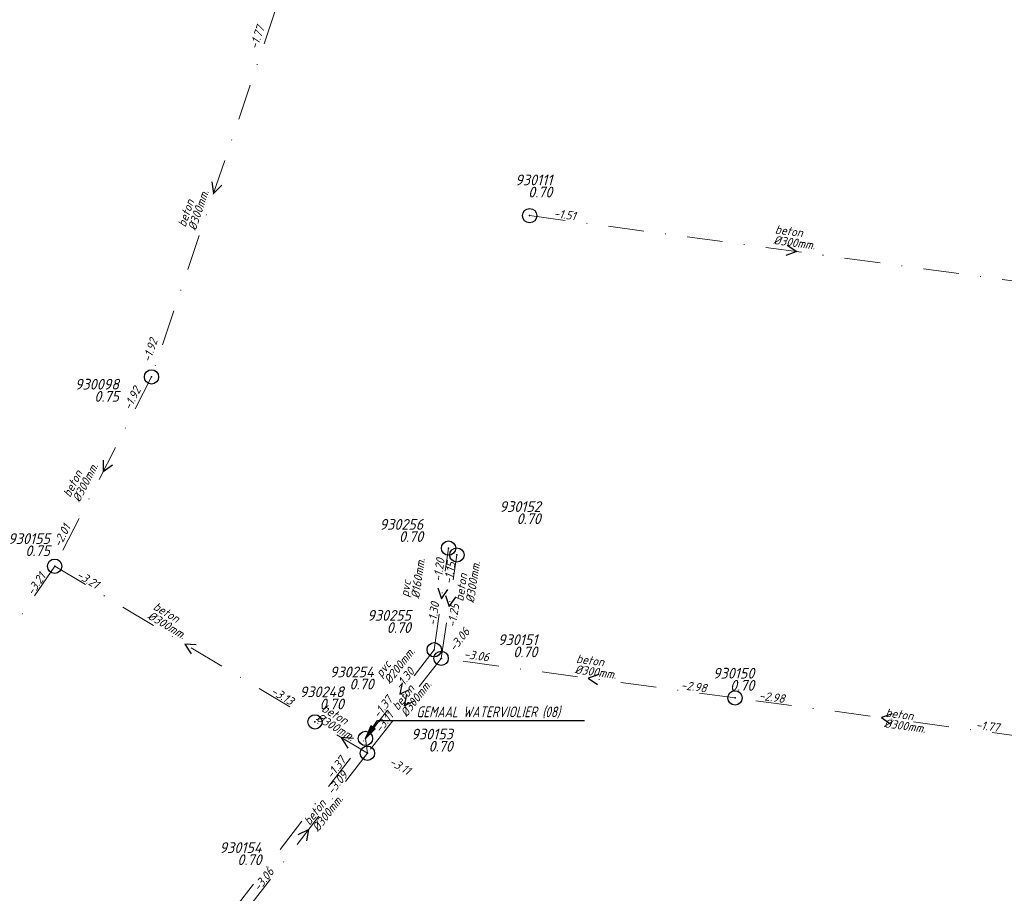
# Model space of a CAD drawing. Extents: x 148869 to 161638, y 453607 to 469810.
# Tile 697 of 1056: x 154091 to 154228, y 468210 to 468333. Entities that reach past the tile are written whole.
import ezdxf
from ezdxf.enums import TextEntityAlignment as Align
from ezdxf.lldxf.tags import DXFTag

# ---------------------------------------------------------------- set-up
doc = ezdxf.new("R2010")
doc.units = 0
doc.header["$PDMODE"] = 32
doc.header["$PDSIZE"] = 2
doc.linetypes.add('RI-VWA', pattern=[11, 5, -3, 0, -3])
doc.layers.get('0').update_dxf_attribs({"linetype": 'CONTINUOUS'})
for name, color, linetype in [('B-OI-AANPIJLING-niet meenemen', 252, 'CONTINUOUS'), ('B-OI-RI-BIJZONDERDERHEDEN-T18-niet meenemen', 252, 'CONTINUOUS'), ('B-OI-RI-BOB-T18-niet meenemen', 252, 'CONTINUOUS'), ('B-OI-RI-DIAMETER-T18-niet meenemen', 252, 'CONTINUOUS'), ('B-OI-RI-MATERIAAL-T18-niet meenemen', 252, 'CONTINUOUS'), ('B-OI-RI-STROOMRICHTING-S-niet meenemen', 252, 'CONTINUOUS'), ('B-OI-RI-VWA_PUTDEKSELHOOGTE-T25-niet meenemen', 252, 'CONTINUOUS'), ('gs dwa', 252, 'CONTINUOUS')]:
    doc.layers.add(name, color=color, linetype=linetype)
doc.layers.add('B-OI-RI-PERSLEIDING-G-niet meenemen', color=190, linetype='RI-PERS', lineweight=18)
doc.layers.add('B-OI-RI-VWA_TRANSPORTLEIDING-G-niet meenemen', color=252, linetype='RI-VWA', lineweight=18)
doc.styles.add('iso15', font='ISO.shx', dxfattribs={"oblique": 15})
doc.styles.add('NLCS-ISO-M750_CURSIEF', font='NLCS-ISO.ttf', dxfattribs={"oblique": 15})
tags = doc.linetypes.add('RI-PERS', pattern='A,7,-2,["P",Standard,S=1.8,R=0,X=-0.5,Y=-0.9],-2,7,-2,[102,NLCS.SHX,S=1,R=180,X=0,Y=0],-2', length=22).pattern_tags.tags
tags[6] = DXFTag(74, 10)

# ---------------------------------------------------------------- blocks, each defined once
blk = doc.blocks.new('ACMAP_ANN_TEMPLATE_diam')
at = {"color": 0, "linetype": 'ByBlock', "style": 'iso15', "oblique": 15}
blk.add_attdef('diam', (0.5, -1.3), '', height=1.2, dxfattribs=at)
blk = doc.blocks.new('ACMAP_ANN_TEMPLATE_mat')
at = {"color": 0, "linetype": 'ByBlock', "style": 'iso15', "oblique": 15}
blk.add_attdef('mat', (0.5, 0.2), '', height=1.2, dxfattribs=at)
blk = doc.blocks.new('ACMAP_ANN_TEMPLATE_nap-l')
at = {"color": 0, "linetype": 'ByBlock', "style": 'iso15', "oblique": 15}
blk.add_attdef('nap-l', (3.3, 0.2), '', height=1.2, dxfattribs=at)
blk = doc.blocks.new('ACMAP_ANN_TEMPLATE_nap-r')
at = {"color": 0, "linetype": 'ByBlock', "style": 'iso15', "oblique": 15}
blk.add_attdef('nap-r', text='', height=1.2, dxfattribs=at).set_placement((-4.1, 0.2), align=Align.RIGHT)
blk = doc.blocks.new('ACMAP_ANN_TEMPLATE_puth-dwa')
at = {"color": 0, "linetype": 'ByBlock', "style": 'iso15', "oblique": 15}
blk.add_attdef('puth-dwa', text='', height=1.5, dxfattribs=at).set_placement((2.7, 1), align=Align.RIGHT)
blk = doc.blocks.new('ACMAP_ANN_TEMPLATE_putnr-dwa')
at = {"color": 0, "linetype": 'ByBlock', "style": 'iso15', "oblique": 15}
blk.add_attdef('putnr-dwa', text='', height=1.5, dxfattribs=at).set_placement((2.7, 2.7), align=Align.RIGHT)

msp = doc.modelspace()

# ---------------------------------------------------------------- linework, layer by layer
at = {"layer": 'B-OI-AANPIJLING-niet meenemen', "flags": 128}
msp.add_lwpolyline([(154139.2, 468232.1), (154140.56, 468233.44), (154139.93, 468233.87), (154139.2, 468232.1), (154140.03, 468233.8), (154140.14, 468233.73), (154139.2, 468232.1), (154140.35, 468233.59), (154140.46, 468233.51), (154139.2, 468232.1), (154140.88, 468234.61), (154169.8, 468234.61)], dxfattribs=at)
at = {"layer": 'B-OI-RI-PERSLEIDING-G-niet meenemen'}
msp.add_line((154139.47, 468230.04), (154139.2, 468232.1), dxfattribs=at)
at = {"layer": 'B-OI-RI-STROOMRICHTING-S-niet meenemen'}
for points in [[(154117.75, 468309.87), (154117.98, 468308.28), (154119.12, 468309.41)], [(154198.11, 468301.04), (154199.44, 468300.14), (154197.92, 468299.61)], [(154102.56, 468271.01), (154102.55, 468269.4), (154103.85, 468270.35)], [(154149.29, 468253.13), (154149.8, 468251.6), (154150.71, 468252.93)], [(154150.37, 468252.06), (154150.87, 468250.53), (154151.8, 468251.84)], [(154115.57, 468245.17), (154113.97, 468245.29), (154114.83, 468243.94)], [(154144.31, 468239.88), (154144, 468238.3), (154145.45, 468239)], [(154171.82, 468241.06), (154170.29, 468240.54), (154171.63, 468239.63)], [(154144.93, 468238.25), (154144.62, 468236.67), (154146.07, 468237.37)], [(154212.78, 468235.54), (154211.26, 468235.02), (154212.59, 468234.11)], [(154137.54, 468232.1), (154135.8, 468232.23), (154136.74, 468230.76)], [(154129.8, 468218.66), (154131.25, 468219.36), (154130.94, 468217.78)]]:
    msp.add_lwpolyline(points, dxfattribs=at)
at = {"layer": 'B-OI-RI-VWA_TRANSPORTLEIDING-G-niet meenemen'}
for p, q in [((154126.64, 468333.92), (154109.31, 468282.63)), ((154162.13, 468305.17), (154236.75, 468295.1)), ((154109.31, 468282.63), (154095.79, 468256.17)), ((154148.8, 468244.5), (154150.8, 468258.7)), ((154149.77, 468243.3), (154151.97, 468257.75)), ((154095.79, 468256.17), (154068.97, 468216.79)), ((154095.79, 468256.17), (154132.14, 468234.42)), ((154139.2, 468232.1), (154148.8, 468244.5)), ((154149.77, 468243.3), (154139.47, 468230.04)), ((154190.82, 468237.77), (154149.77, 468243.3)), ((154231.7, 468232.26), (154190.82, 468237.77)), ((154139.47, 468230.04), (154132.14, 468234.42)), ((154100.2, 468181.4), (154139.2, 468232.1)), ((154139.47, 468230.04), (154123.03, 468208.69))]:
    msp.add_line(p, q, dxfattribs=at)
at = {"layer": 'gs dwa'}
for p in [(154162.13, 468305.17), (154109.31, 468282.63), (154150.8, 468258.7), (154151.97, 468257.75), (154095.79, 468256.17), (154148.8, 468244.5), (154149.77, 468243.3), (154190.82, 468237.77), (154132.14, 468234.42), (154139.2, 468232.1), (154139.2, 468232.1), (154139.47, 468230.04), (154139.47, 468230.04)]:
    msp.add_point(p, dxfattribs=at)

# ---------------------------------------------------------------- block references
at = {"layer": 'B-OI-RI-BOB-T18-niet meenemen'}
ref = msp.add_blockref('ACMAP_ANN_TEMPLATE_nap-l', (154123.22, 468325.13), dxfattribs=dict(at, rotation=71.33078235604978))
ref.add_attrib('nap-l', '-1.77', (154124.09, 468328.32), dxfattribs={"layer": '0', "color": 0, "linetype": 'ByBlock', "height": 1.2, "rotation": 71.3308, "style": 'NLCS-ISO-M750_CURSIEF', "oblique": 15})
ref = msp.add_blockref('ACMAP_ANN_TEMPLATE_nap-l', (154162.13, 468305.17), dxfattribs=dict(at, rotation=352.3143423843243))
ref.add_attrib('nap-l', '-1.51', (154165.43, 468304.93), dxfattribs={"layer": '0', "color": 0, "linetype": 'ByBlock', "height": 1.2, "rotation": 352.3143, "style": 'NLCS-ISO-M750_CURSIEF', "oblique": 15})
ref = msp.add_blockref('ACMAP_ANN_TEMPLATE_nap-r', (154111.7, 468291.56), dxfattribs=dict(at, rotation=71.33078235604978))
ref.add_attrib('nap-r', '-1.92', dxfattribs={"layer": '0', "color": 0, "linetype": 'ByBlock', "height": 1.2, "rotation": 71.3308, "style": 'NLCS-ISO-M750_CURSIEF', "oblique": 15}).set_placement((154110.2, 468287.74), align=Align.RIGHT)
ref = msp.add_blockref('ACMAP_ANN_TEMPLATE_nap-l', (154105.04, 468274.86), dxfattribs=dict(at, rotation=62.93478765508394))
ref.add_attrib('nap-l', '-1.92', (154106.37, 468277.88), dxfattribs={"layer": '0', "color": 0, "linetype": 'ByBlock', "height": 1.2, "rotation": 62.9348, "style": 'NLCS-ISO-M750_CURSIEF', "oblique": 15})
ref = msp.add_blockref('ACMAP_ANN_TEMPLATE_nap-r', (154100.1, 468265.19), dxfattribs=dict(at, rotation=62.93478765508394))
ref.add_attrib('nap-r', '-2.01', dxfattribs={"layer": '0', "color": 0, "linetype": 'ByBlock', "height": 1.2, "rotation": 62.9348, "style": 'NLCS-ISO-M750_CURSIEF', "oblique": 15}).set_placement((154098.05, 468261.63), align=Align.RIGHT)
ref = msp.add_blockref('ACMAP_ANN_TEMPLATE_nap-r', (154151.04, 468261.22), dxfattribs=dict(at, rotation=81.98290692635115))
ref.add_attrib('nap-r', '-1.20', dxfattribs={"layer": '0', "color": 0, "linetype": 'ByBlock', "height": 1.2, "rotation": 81.9829, "style": 'NLCS-ISO-M750_CURSIEF', "oblique": 15}).set_placement((154150.27, 468257.18), align=Align.RIGHT)
ref = msp.add_blockref('ACMAP_ANN_TEMPLATE_nap-r', (154152.59, 468260.69), dxfattribs=dict(at, rotation=81.34324590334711))
ref.add_attrib('nap-r', '-1.15', dxfattribs={"layer": '0', "color": 0, "linetype": 'ByBlock', "height": 1.2, "rotation": 81.3432, "style": 'NLCS-ISO-M750_CURSIEF', "oblique": 15}).set_placement((154151.77, 468256.67), align=Align.RIGHT)
ref = msp.add_blockref('ACMAP_ANN_TEMPLATE_nap-l', (154091.07, 468249.16), dxfattribs=dict(at, rotation=55.74293022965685))
ref.add_attrib('nap-l', '-3.21', (154092.76, 468252), dxfattribs={"layer": '0', "color": 0, "linetype": 'ByBlock', "height": 1.2, "rotation": 55.7429, "style": 'NLCS-ISO-M750_CURSIEF', "oblique": 15})
ref = msp.add_blockref('ACMAP_ANN_TEMPLATE_nap-l', (154095.79, 468256.17), dxfattribs=dict(at, rotation=329.1058334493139))
ref.add_attrib('nap-l', '-3.21', (154098.72, 468254.65), dxfattribs={"layer": '0', "color": 0, "linetype": 'ByBlock', "height": 1.2, "rotation": 329.1058, "style": 'NLCS-ISO-M750_CURSIEF', "oblique": 15})
ref = msp.add_blockref('ACMAP_ANN_TEMPLATE_nap-l', (154148.8, 468244.5), dxfattribs=dict(at, rotation=81.98290692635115))
ref.add_attrib('nap-l', '-1.30', (154149.06, 468247.8), dxfattribs={"layer": '0', "color": 0, "linetype": 'ByBlock', "height": 1.2, "rotation": 81.9829, "style": 'NLCS-ISO-M750_CURSIEF', "oblique": 15})
ref = msp.add_blockref('ACMAP_ANN_TEMPLATE_nap-l', (154151.51, 468244.26), dxfattribs=dict(at, rotation=81.34324590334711))
ref.add_attrib('nap-l', '-1.25', (154151.81, 468247.56), dxfattribs={"layer": '0', "color": 0, "linetype": 'ByBlock', "height": 1.2, "rotation": 81.3432, "style": 'NLCS-ISO-M750_CURSIEF', "oblique": 15})
ref = msp.add_blockref('ACMAP_ANN_TEMPLATE_nap-l', (154149.83, 468241.44), dxfattribs=dict(at, rotation=52.16093095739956))
ref.add_attrib('nap-l', '-3.06', (154151.69, 468244.17), dxfattribs={"layer": '0', "color": 0, "linetype": 'ByBlock', "height": 1.2, "rotation": 52.1609, "style": 'NLCS-ISO-M750_CURSIEF', "oblique": 15})
ref = msp.add_blockref('ACMAP_ANN_TEMPLATE_nap-r', (154160.42, 468242.12), dxfattribs=dict(at, rotation=352.327659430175))
ref.add_attrib('nap-r', '-3.06', dxfattribs={"layer": '0', "color": 0, "linetype": 'ByBlock', "height": 1.2, "rotation": 352.3277, "style": 'NLCS-ISO-M750_CURSIEF', "oblique": 15}).set_placement((154156.38, 468242.86), align=Align.RIGHT)
ref = msp.add_blockref('ACMAP_ANN_TEMPLATE_nap-r', (154148.8, 468244.5), dxfattribs=dict(at, rotation=52.25319461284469))
ref.add_attrib('nap-r', '-1.30', dxfattribs={"layer": '0', "color": 0, "linetype": 'ByBlock', "height": 1.2, "rotation": 52.2532, "style": 'NLCS-ISO-M750_CURSIEF', "oblique": 15}).set_placement((154146.13, 468241.38), align=Align.RIGHT)
ref = msp.add_blockref('ACMAP_ANN_TEMPLATE_nap-r', (154190.82, 468237.77), dxfattribs=dict(at, rotation=352.3236655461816))
ref.add_attrib('nap-r', '-2.98', dxfattribs={"layer": '0', "color": 0, "linetype": 'ByBlock', "height": 1.2, "rotation": 352.3237, "style": 'NLCS-ISO-M750_CURSIEF', "oblique": 15}).set_placement((154186.78, 468238.52), align=Align.RIGHT)
ref = msp.add_blockref('ACMAP_ANN_TEMPLATE_nap-r', (154132.14, 468234.42), dxfattribs=dict(at, rotation=329.1058334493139))
ref.add_attrib('nap-r', '-3.13', dxfattribs={"layer": '0', "color": 0, "linetype": 'ByBlock', "height": 1.2, "rotation": 329.1058, "style": 'NLCS-ISO-M750_CURSIEF', "oblique": 15}).set_placement((154128.72, 468236.7), align=Align.RIGHT)
ref = msp.add_blockref('ACMAP_ANN_TEMPLATE_nap-r', (154132.14, 468234.42), dxfattribs=dict(at, rotation=329.1398107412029))
ref.add_attrib('nap-r', '-3.13', dxfattribs={"layer": '0', "color": 0, "linetype": 'ByBlock', "height": 1.2, "rotation": 329.1398, "style": 'NLCS-ISO-M750_CURSIEF', "oblique": 15}).set_placement((154128.72, 468236.69), align=Align.RIGHT)
ref = msp.add_blockref('ACMAP_ANN_TEMPLATE_nap-l', (154139.2, 468232.1), dxfattribs=dict(at, rotation=52.25319461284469))
ref.add_attrib('nap-l', '-1.37', (154141.06, 468234.83), dxfattribs={"layer": '0', "color": 0, "linetype": 'ByBlock', "height": 1.2, "rotation": 52.2532, "style": 'NLCS-ISO-M750_CURSIEF', "oblique": 15})
ref = msp.add_blockref('ACMAP_ANN_TEMPLATE_nap-l', (154190.82, 468237.77), dxfattribs=dict(at, rotation=352.327659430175))
ref.add_attrib('nap-l', '-2.98', (154194.12, 468237.53), dxfattribs={"layer": '0', "color": 0, "linetype": 'ByBlock', "height": 1.2, "rotation": 352.3277, "style": 'NLCS-ISO-M750_CURSIEF', "oblique": 15})
ref = msp.add_blockref('ACMAP_ANN_TEMPLATE_nap-l', (154139.47, 468230.04), dxfattribs=dict(at, rotation=52.40288648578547))
ref.add_attrib('nap-l', '-3.11', (154141.32, 468232.78), dxfattribs={"layer": '0', "color": 0, "linetype": 'ByBlock', "height": 1.2, "rotation": 52.4029, "style": 'NLCS-ISO-M750_CURSIEF', "oblique": 15})
ref = msp.add_blockref('ACMAP_ANN_TEMPLATE_nap-r', (154231.7, 468232.26), dxfattribs=dict(at, rotation=352.3176246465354))
ref.add_attrib('nap-r', '-1.77', dxfattribs={"layer": '0', "color": 0, "linetype": 'ByBlock', "height": 1.2, "rotation": 352.3176, "style": 'NLCS-ISO-M750_CURSIEF', "oblique": 15}).set_placement((154227.66, 468233.01), align=Align.RIGHT)
ref = msp.add_blockref('ACMAP_ANN_TEMPLATE_nap-r', (154139.2, 468232.1), dxfattribs=dict(at, rotation=52.43140797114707))
ref.add_attrib('nap-r', '-1.37', dxfattribs={"layer": '0', "color": 0, "linetype": 'ByBlock', "height": 1.2, "rotation": 52.4314, "style": 'NLCS-ISO-M750_CURSIEF', "oblique": 15}).set_placement((154136.54, 468228.97), align=Align.RIGHT)
ref = msp.add_blockref('ACMAP_ANN_TEMPLATE_nap-l', (154139.47, 468230.04), dxfattribs=dict(at, rotation=329.1398107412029))
ref.add_attrib('nap-l', '-3.11', (154142.41, 468228.52), dxfattribs={"layer": '0', "color": 0, "linetype": 'ByBlock', "height": 1.2, "rotation": 329.1398, "style": 'NLCS-ISO-M750_CURSIEF', "oblique": 15})
ref = msp.add_blockref('ACMAP_ANN_TEMPLATE_nap-r', (154139.47, 468230.04), dxfattribs=dict(at, rotation=52.16093095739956))
ref.add_attrib('nap-r', '-3.09', dxfattribs={"layer": '0', "color": 0, "linetype": 'ByBlock', "height": 1.2, "rotation": 52.1609, "style": 'NLCS-ISO-M750_CURSIEF', "oblique": 15}).set_placement((154136.8, 468226.92), align=Align.RIGHT)
ref = msp.add_blockref('ACMAP_ANN_TEMPLATE_nap-r', (154129.16, 468216.57), dxfattribs=dict(at, rotation=52.40288648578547))
ref.add_attrib('nap-r', '-3.06', dxfattribs={"layer": '0', "color": 0, "linetype": 'ByBlock', "height": 1.2, "rotation": 52.4029, "style": 'NLCS-ISO-M750_CURSIEF', "oblique": 15}).set_placement((154126.5, 468213.44), align=Align.RIGHT)
at = {"layer": 'B-OI-RI-DIAMETER-T18-niet meenemen'}
ref = msp.add_blockref('ACMAP_ANN_TEMPLATE_diam', (154114.08, 468302.93), dxfattribs=dict(at, rotation=71.33078235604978))
ref.add_attrib('diam', '%%c300mm.', (154115.48, 468302.99), dxfattribs={"layer": '0', "color": 0, "linetype": 'ByBlock', "height": 1.2, "rotation": 71.3308, "style": 'NLCS-ISO-M750_CURSIEF', "oblique": 15})
ref = msp.add_blockref('ACMAP_ANN_TEMPLATE_diam', (154195.83, 468302.56), dxfattribs=dict(at, rotation=352.3143423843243))
ref.add_attrib('diam', '%%c300mm.', (154196.15, 468301.2), dxfattribs={"layer": '0', "color": 0, "linetype": 'ByBlock', "height": 1.2, "rotation": 352.3143, "style": 'NLCS-ISO-M750_CURSIEF', "oblique": 15})
ref = msp.add_blockref('ACMAP_ANN_TEMPLATE_diam', (154097.88, 468265.17), dxfattribs=dict(at, rotation=62.93478765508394))
ref.add_attrib('diam', '%%c300mm.', (154099.26, 468265.02), dxfattribs={"layer": '0', "color": 0, "linetype": 'ByBlock', "height": 1.2, "rotation": 62.9348, "style": 'NLCS-ISO-M750_CURSIEF', "oblique": 15})
ref = msp.add_blockref('ACMAP_ANN_TEMPLATE_diam', (154145.36, 468251.28), dxfattribs=dict(at, rotation=81.98290692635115))
ref.add_attrib('diam', '%%c160mm.', (154146.72, 468251.6), dxfattribs={"layer": '0', "color": 0, "linetype": 'ByBlock', "height": 1.2, "rotation": 81.9829, "style": 'NLCS-ISO-M750_CURSIEF', "oblique": 15})
ref = msp.add_blockref('ACMAP_ANN_TEMPLATE_diam', (154152.99, 468250.67), dxfattribs=dict(at, rotation=81.34324590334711))
ref.add_attrib('diam', '%%c300mm.', (154154.35, 468250.97), dxfattribs={"layer": '0', "color": 0, "linetype": 'ByBlock', "height": 1.2, "rotation": 81.3432, "style": 'NLCS-ISO-M750_CURSIEF', "oblique": 15})
ref = msp.add_blockref('ACMAP_ANN_TEMPLATE_diam', (154108.9, 468250.3), dxfattribs=dict(at, rotation=329.1058334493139))
ref.add_attrib('diam', '%%c300mm.', (154108.66, 468248.93), dxfattribs={"layer": '0', "color": 0, "linetype": 'ByBlock', "height": 1.2, "rotation": 329.1058, "style": 'NLCS-ISO-M750_CURSIEF', "oblique": 15})
ref = msp.add_blockref('ACMAP_ANN_TEMPLATE_diam', (154141.29, 468240.03), dxfattribs=dict(at, rotation=52.25319461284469))
ref.add_attrib('diam', '%%c200mm.', (154142.63, 468239.63), dxfattribs={"layer": '0', "color": 0, "linetype": 'ByBlock', "height": 1.2, "rotation": 52.2532, "style": 'NLCS-ISO-M750_CURSIEF', "oblique": 15})
ref = msp.add_blockref('ACMAP_ANN_TEMPLATE_diam', (154168.05, 468242.56), dxfattribs=dict(at, rotation=352.327659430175))
ref.add_attrib('diam', '%%c300mm.', (154168.38, 468241.2), dxfattribs={"layer": '0', "color": 0, "linetype": 'ByBlock', "height": 1.2, "rotation": 352.3277, "style": 'NLCS-ISO-M750_CURSIEF', "oblique": 15})
ref = msp.add_blockref('ACMAP_ANN_TEMPLATE_diam', (154143.59, 468235.41), dxfattribs=dict(at, rotation=52.16093095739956))
ref.add_attrib('diam', '%%c300mm.', (154144.93, 468235.01), dxfattribs={"layer": '0', "color": 0, "linetype": 'ByBlock', "height": 1.2, "rotation": 52.1609, "style": 'NLCS-ISO-M750_CURSIEF', "oblique": 15})
ref = msp.add_blockref('ACMAP_ANN_TEMPLATE_diam', (154132.44, 468236.07), dxfattribs=dict(at, rotation=329.1398107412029))
ref.add_attrib('diam', '%%c300mm.', (154132.2, 468234.69), dxfattribs={"layer": '0', "color": 0, "linetype": 'ByBlock', "height": 1.2, "rotation": 329.1398, "style": 'NLCS-ISO-M750_CURSIEF', "oblique": 15})
ref = msp.add_blockref('ACMAP_ANN_TEMPLATE_diam', (154211.26, 468235.02), dxfattribs=dict(at, rotation=352.3236655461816))
ref.add_attrib('diam', '%%c300mm.', (154211.58, 468233.66), dxfattribs={"layer": '0', "color": 0, "linetype": 'ByBlock', "height": 1.2, "rotation": 352.3237, "style": 'NLCS-ISO-M750_CURSIEF', "oblique": 15})
ref = msp.add_blockref('ACMAP_ANN_TEMPLATE_diam', (154131.25, 468219.36), dxfattribs=dict(at, rotation=52.40288648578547))
ref.add_attrib('diam', '%%c300mm.', (154132.59, 468218.97), dxfattribs={"layer": '0', "color": 0, "linetype": 'ByBlock', "height": 1.2, "rotation": 52.4029, "style": 'NLCS-ISO-M750_CURSIEF', "oblique": 15})
at = {"layer": 'B-OI-RI-MATERIAAL-T18-niet meenemen'}
ref = msp.add_blockref('ACMAP_ANN_TEMPLATE_mat', (154114.08, 468302.93), dxfattribs=dict(at, rotation=71.33078235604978))
ref.add_attrib('mat', 'beton', (154114.05, 468303.47), dxfattribs={"layer": '0', "color": 0, "linetype": 'ByBlock', "height": 1.2, "rotation": 71.3308, "style": 'NLCS-ISO-M750_CURSIEF', "oblique": 15})
ref = msp.add_blockref('ACMAP_ANN_TEMPLATE_mat', (154195.83, 468302.56), dxfattribs=dict(at, rotation=352.3143423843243))
ref.add_attrib('mat', 'beton', (154196.35, 468302.69), dxfattribs={"layer": '0', "color": 0, "linetype": 'ByBlock', "height": 1.2, "rotation": 352.3143, "style": 'NLCS-ISO-M750_CURSIEF', "oblique": 15})
ref = msp.add_blockref('ACMAP_ANN_TEMPLATE_mat', (154097.88, 468265.17), dxfattribs=dict(at, rotation=62.93478765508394))
ref.add_attrib('mat', 'beton', (154097.93, 468265.71), dxfattribs={"layer": '0', "color": 0, "linetype": 'ByBlock', "height": 1.2, "rotation": 62.9348, "style": 'NLCS-ISO-M750_CURSIEF', "oblique": 15})
ref = msp.add_blockref('ACMAP_ANN_TEMPLATE_mat', (154152.99, 468250.67), dxfattribs=dict(at, rotation=81.34324590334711))
ref.add_attrib('mat', 'beton', (154152.86, 468251.2), dxfattribs={"layer": '0', "color": 0, "linetype": 'ByBlock', "height": 1.2, "rotation": 81.3432, "style": 'NLCS-ISO-M750_CURSIEF', "oblique": 15})
ref = msp.add_blockref('ACMAP_ANN_TEMPLATE_mat', (154145.36, 468251.28), dxfattribs=dict(at, rotation=81.98290692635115))
ref.add_attrib('mat', 'pvc', (154145.23, 468251.81), dxfattribs={"layer": '0', "color": 0, "linetype": 'ByBlock', "height": 1.2, "rotation": 81.9829, "style": 'NLCS-ISO-M750_CURSIEF', "oblique": 15})
ref = msp.add_blockref('ACMAP_ANN_TEMPLATE_mat', (154108.9, 468250.3), dxfattribs=dict(at, rotation=329.1058334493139))
ref.add_attrib('mat', 'beton', (154109.43, 468250.22), dxfattribs={"layer": '0', "color": 0, "linetype": 'ByBlock', "height": 1.2, "rotation": 329.1058, "style": 'NLCS-ISO-M750_CURSIEF', "oblique": 15})
ref = msp.add_blockref('ACMAP_ANN_TEMPLATE_mat', (154168.05, 468242.56), dxfattribs=dict(at, rotation=352.327659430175))
ref.add_attrib('mat', 'beton', (154168.58, 468242.69), dxfattribs={"layer": '0', "color": 0, "linetype": 'ByBlock', "height": 1.2, "rotation": 352.3277, "style": 'NLCS-ISO-M750_CURSIEF', "oblique": 15})
ref = msp.add_blockref('ACMAP_ANN_TEMPLATE_mat', (154141.29, 468240.03), dxfattribs=dict(at, rotation=52.25319461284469))
ref.add_attrib('mat', 'pvc', (154141.44, 468240.55), dxfattribs={"layer": '0', "color": 0, "linetype": 'ByBlock', "height": 1.2, "rotation": 52.2532, "style": 'NLCS-ISO-M750_CURSIEF', "oblique": 15})
ref = msp.add_blockref('ACMAP_ANN_TEMPLATE_mat', (154143.59, 468235.41), dxfattribs=dict(at, rotation=52.16093095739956))
ref.add_attrib('mat', 'beton', (154143.74, 468235.93), dxfattribs={"layer": '0', "color": 0, "linetype": 'ByBlock', "height": 1.2, "rotation": 52.1609, "style": 'NLCS-ISO-M750_CURSIEF', "oblique": 15})
ref = msp.add_blockref('ACMAP_ANN_TEMPLATE_mat', (154132.44, 468236.07), dxfattribs=dict(at, rotation=329.1398107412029))
ref.add_attrib('mat', 'beton', (154132.97, 468235.98), dxfattribs={"layer": '0', "color": 0, "linetype": 'ByBlock', "height": 1.2, "rotation": 329.1398, "style": 'NLCS-ISO-M750_CURSIEF', "oblique": 15})
ref = msp.add_blockref('ACMAP_ANN_TEMPLATE_mat', (154211.26, 468235.02), dxfattribs=dict(at, rotation=352.3236655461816))
ref.add_attrib('mat', 'beton', (154211.78, 468235.15), dxfattribs={"layer": '0', "color": 0, "linetype": 'ByBlock', "height": 1.2, "rotation": 352.3237, "style": 'NLCS-ISO-M750_CURSIEF', "oblique": 15})
ref = msp.add_blockref('ACMAP_ANN_TEMPLATE_mat', (154131.25, 468219.36), dxfattribs=dict(at, rotation=52.40288648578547))
ref.add_attrib('mat', 'beton', (154131.4, 468219.88), dxfattribs={"layer": '0', "color": 0, "linetype": 'ByBlock', "height": 1.2, "rotation": 52.4029, "style": 'NLCS-ISO-M750_CURSIEF', "oblique": 15})
at = {"layer": 'B-OI-RI-VWA_PUTDEKSELHOOGTE-T25-niet meenemen'}
ref = msp.add_blockref('ACMAP_ANN_TEMPLATE_putnr-dwa', (154162.61, 468306.71), dxfattribs=at)
ref.add_attrib('putnr-dwa', '930111', dxfattribs={"layer": '0', "color": 0, "linetype": 'ByBlock', "height": 1.5, "style": 'NLCS-ISO-M750_CURSIEF', "oblique": 15}).set_placement((154165.31, 468309.41), align=Align.RIGHT)
ref = msp.add_blockref('ACMAP_ANN_TEMPLATE_puth-dwa', (154162.61, 468306.71), dxfattribs=at)
ref.add_attrib('puth-dwa', '0.70', dxfattribs={"layer": '0', "color": 0, "linetype": 'ByBlock', "height": 1.5, "style": 'NLCS-ISO-M750_CURSIEF', "oblique": 15}).set_placement((154165.31, 468307.71), align=Align.RIGHT)
ref = msp.add_blockref('ACMAP_ANN_TEMPLATE_putnr-dwa', (154102.07, 468278.16), dxfattribs=at)
ref.add_attrib('putnr-dwa', '930098', dxfattribs={"layer": '0', "color": 0, "linetype": 'ByBlock', "height": 1.5, "style": 'NLCS-ISO-M750_CURSIEF', "oblique": 15}).set_placement((154104.77, 468280.86), align=Align.RIGHT)
ref = msp.add_blockref('ACMAP_ANN_TEMPLATE_puth-dwa', (154102.07, 468278.16), dxfattribs=at)
ref.add_attrib('puth-dwa', '0.75', dxfattribs={"layer": '0', "color": 0, "linetype": 'ByBlock', "height": 1.5, "style": 'NLCS-ISO-M750_CURSIEF', "oblique": 15}).set_placement((154104.77, 468279.16), align=Align.RIGHT)
ref = msp.add_blockref('ACMAP_ANN_TEMPLATE_putnr-dwa', (154160.99, 468261.06), dxfattribs=at)
ref.add_attrib('putnr-dwa', '930152', dxfattribs={"layer": '0', "color": 0, "linetype": 'ByBlock', "height": 1.5, "style": 'NLCS-ISO-M750_CURSIEF', "oblique": 15}).set_placement((154163.69, 468263.76), align=Align.RIGHT)
ref = msp.add_blockref('ACMAP_ANN_TEMPLATE_puth-dwa', (154160.99, 468261.06), dxfattribs=at)
ref.add_attrib('puth-dwa', '0.70', dxfattribs={"layer": '0', "color": 0, "linetype": 'ByBlock', "height": 1.5, "style": 'NLCS-ISO-M750_CURSIEF', "oblique": 15}).set_placement((154163.69, 468262.06), align=Align.RIGHT)
ref = msp.add_blockref('ACMAP_ANN_TEMPLATE_putnr-dwa', (154144.56, 468258.57), dxfattribs=at)
ref.add_attrib('putnr-dwa', '930256', dxfattribs={"layer": '0', "color": 0, "linetype": 'ByBlock', "height": 1.5, "style": 'NLCS-ISO-M750_CURSIEF', "oblique": 15}).set_placement((154147.26, 468261.27), align=Align.RIGHT)
ref = msp.add_blockref('ACMAP_ANN_TEMPLATE_putnr-dwa', (154092.43, 468256.58), dxfattribs=at)
ref.add_attrib('putnr-dwa', '930155', dxfattribs={"layer": '0', "color": 0, "linetype": 'ByBlock', "height": 1.5, "style": 'NLCS-ISO-M750_CURSIEF', "oblique": 15}).set_placement((154095.13, 468259.28), align=Align.RIGHT)
ref = msp.add_blockref('ACMAP_ANN_TEMPLATE_puth-dwa', (154144.56, 468258.57), dxfattribs=at)
ref.add_attrib('puth-dwa', '0.70', dxfattribs={"layer": '0', "color": 0, "linetype": 'ByBlock', "height": 1.5, "style": 'NLCS-ISO-M750_CURSIEF', "oblique": 15}).set_placement((154147.26, 468259.57), align=Align.RIGHT)
ref = msp.add_blockref('ACMAP_ANN_TEMPLATE_puth-dwa', (154092.43, 468256.58), dxfattribs=at)
ref.add_attrib('puth-dwa', '0.75', dxfattribs={"layer": '0', "color": 0, "linetype": 'ByBlock', "height": 1.5, "style": 'NLCS-ISO-M750_CURSIEF', "oblique": 15}).set_placement((154095.13, 468257.58), align=Align.RIGHT)
ref = msp.add_blockref('ACMAP_ANN_TEMPLATE_putnr-dwa', (154142.85, 468245.85), dxfattribs=at)
ref.add_attrib('putnr-dwa', '930255', dxfattribs={"layer": '0', "color": 0, "linetype": 'ByBlock', "height": 1.5, "style": 'NLCS-ISO-M750_CURSIEF', "oblique": 15}).set_placement((154145.55, 468248.55), align=Align.RIGHT)
ref = msp.add_blockref('ACMAP_ANN_TEMPLATE_puth-dwa', (154142.85, 468245.85), dxfattribs=at)
ref.add_attrib('puth-dwa', '0.70', dxfattribs={"layer": '0', "color": 0, "linetype": 'ByBlock', "height": 1.5, "style": 'NLCS-ISO-M750_CURSIEF', "oblique": 15}).set_placement((154145.55, 468246.85), align=Align.RIGHT)
ref = msp.add_blockref('ACMAP_ANN_TEMPLATE_putnr-dwa', (154160.52, 468242.45), dxfattribs=at)
ref.add_attrib('putnr-dwa', '930151', dxfattribs={"layer": '0', "color": 0, "linetype": 'ByBlock', "height": 1.5, "style": 'NLCS-ISO-M750_CURSIEF', "oblique": 15}).set_placement((154163.22, 468245.15), align=Align.RIGHT)
ref = msp.add_blockref('ACMAP_ANN_TEMPLATE_puth-dwa', (154160.52, 468242.45), dxfattribs=at)
ref.add_attrib('puth-dwa', '0.70', dxfattribs={"layer": '0', "color": 0, "linetype": 'ByBlock', "height": 1.5, "style": 'NLCS-ISO-M750_CURSIEF', "oblique": 15}).set_placement((154163.22, 468243.45), align=Align.RIGHT)
ref = msp.add_blockref('ACMAP_ANN_TEMPLATE_putnr-dwa', (154137.65, 468237.95), dxfattribs=at)
ref.add_attrib('putnr-dwa', '930254', dxfattribs={"layer": '0', "color": 0, "linetype": 'ByBlock', "height": 1.5, "style": 'NLCS-ISO-M750_CURSIEF', "oblique": 15}).set_placement((154140.35, 468240.65), align=Align.RIGHT)
ref = msp.add_blockref('ACMAP_ANN_TEMPLATE_putnr-dwa', (154190.82, 468237.77), dxfattribs=at)
ref.add_attrib('putnr-dwa', '930150', dxfattribs={"layer": '0', "color": 0, "linetype": 'ByBlock', "height": 1.5, "style": 'NLCS-ISO-M750_CURSIEF', "oblique": 15}).set_placement((154193.52, 468240.47), align=Align.RIGHT)
ref = msp.add_blockref('ACMAP_ANN_TEMPLATE_puth-dwa', (154137.65, 468237.95), dxfattribs=at)
ref.add_attrib('puth-dwa', '0.70', dxfattribs={"layer": '0', "color": 0, "linetype": 'ByBlock', "height": 1.5, "style": 'NLCS-ISO-M750_CURSIEF', "oblique": 15}).set_placement((154140.35, 468238.95), align=Align.RIGHT)
ref = msp.add_blockref('ACMAP_ANN_TEMPLATE_puth-dwa', (154190.82, 468237.77), dxfattribs=at)
ref.add_attrib('puth-dwa', '0.70', dxfattribs={"layer": '0', "color": 0, "linetype": 'ByBlock', "height": 1.5, "style": 'NLCS-ISO-M750_CURSIEF', "oblique": 15}).set_placement((154193.52, 468238.77), align=Align.RIGHT)
ref = msp.add_blockref('ACMAP_ANN_TEMPLATE_putnr-dwa', (154133.48, 468235.17), dxfattribs=at)
ref.add_attrib('putnr-dwa', '930248', dxfattribs={"layer": '0', "color": 0, "linetype": 'ByBlock', "height": 1.5, "style": 'NLCS-ISO-M750_CURSIEF', "oblique": 15}).set_placement((154136.18, 468237.87), align=Align.RIGHT)
ref = msp.add_blockref('ACMAP_ANN_TEMPLATE_puth-dwa', (154133.48, 468235.17), dxfattribs=at)
ref.add_attrib('puth-dwa', '0.70', dxfattribs={"layer": '0', "color": 0, "linetype": 'ByBlock', "height": 1.5, "style": 'NLCS-ISO-M750_CURSIEF', "oblique": 15}).set_placement((154136.18, 468236.17), align=Align.RIGHT)
ref = msp.add_blockref('ACMAP_ANN_TEMPLATE_putnr-dwa', (154148.7, 468229.26), dxfattribs=at)
ref.add_attrib('putnr-dwa', '930153', dxfattribs={"layer": '0', "color": 0, "linetype": 'ByBlock', "height": 1.5, "style": 'NLCS-ISO-M750_CURSIEF', "oblique": 15}).set_placement((154151.4, 468231.96), align=Align.RIGHT)
ref = msp.add_blockref('ACMAP_ANN_TEMPLATE_puth-dwa', (154148.7, 468229.26), dxfattribs=at)
ref.add_attrib('puth-dwa', '0.70', dxfattribs={"layer": '0', "color": 0, "linetype": 'ByBlock', "height": 1.5, "style": 'NLCS-ISO-M750_CURSIEF', "oblique": 15}).set_placement((154151.4, 468230.26), align=Align.RIGHT)
ref = msp.add_blockref('ACMAP_ANN_TEMPLATE_putnr-dwa', (154121.99, 468213.4), dxfattribs=at)
ref.add_attrib('putnr-dwa', '930154', dxfattribs={"layer": '0', "color": 0, "linetype": 'ByBlock', "height": 1.5, "style": 'NLCS-ISO-M750_CURSIEF', "oblique": 15}).set_placement((154124.69, 468216.1), align=Align.RIGHT)
ref = msp.add_blockref('ACMAP_ANN_TEMPLATE_puth-dwa', (154121.99, 468213.4), dxfattribs=at)
ref.add_attrib('puth-dwa', '0.70', dxfattribs={"layer": '0', "color": 0, "linetype": 'ByBlock', "height": 1.5, "style": 'NLCS-ISO-M750_CURSIEF', "oblique": 15}).set_placement((154124.69, 468214.4), align=Align.RIGHT)

# ---------------------------------------------------------------- texts
at = {"layer": 'B-OI-RI-BIJZONDERDERHEDEN-T18-niet meenemen', "style": 'NLCS-ISO-M750_CURSIEF', "oblique": 15, "width": 0.8}
msp.add_text('GEMAAL WATERVIOLIER (08)', height=1.5, dxfattribs=at).set_placement((154146.31, 468235.07))

doc.saveas('drawing.dxf')
